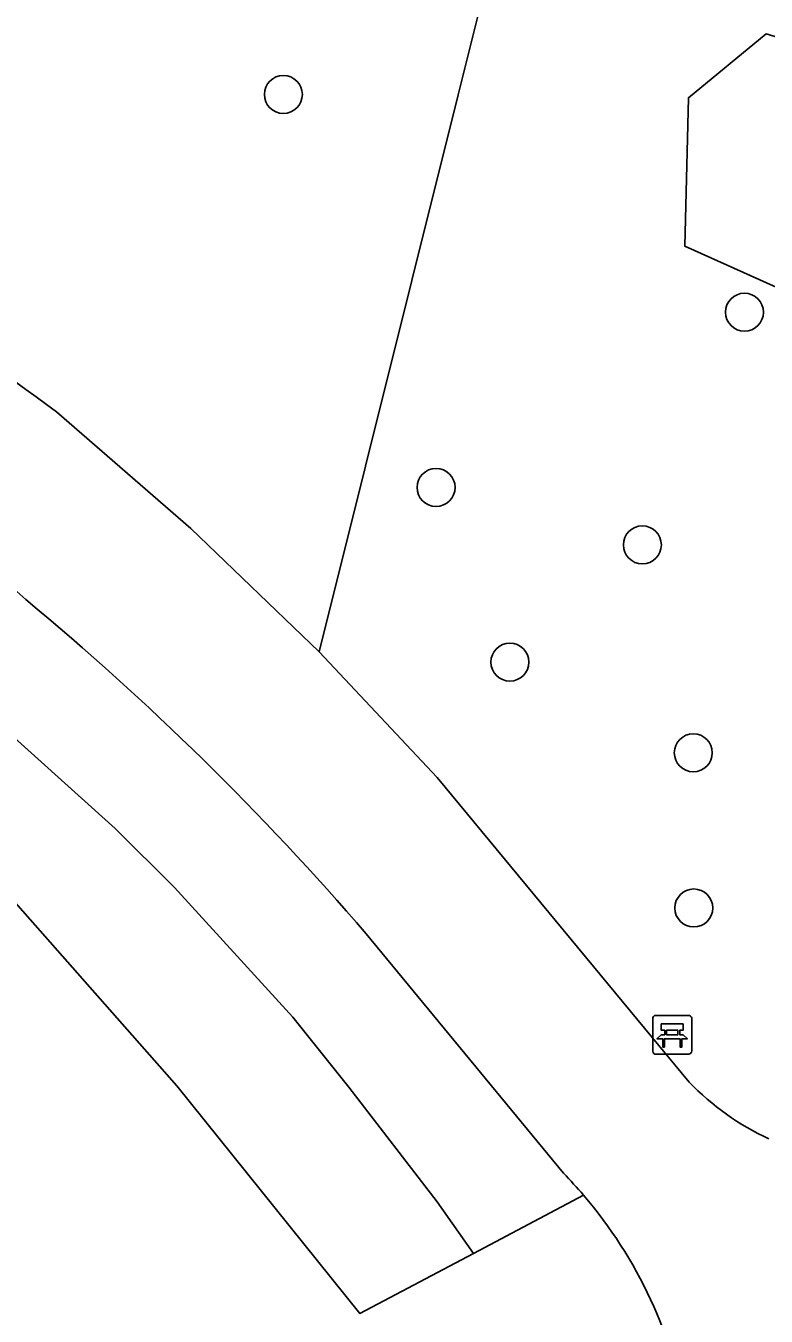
# Model space of a CAD drawing. Extents: x 161402 to 161933, y 381650 to 382313.
# Drawn here: x 161723.79 to 161742.85, y 381968.55 to 382001.78 of the extents above; entities that cross this region are included whole.
import ezdxf

# ---------------------------------------------------------------- set-up
doc = ezdxf.new("R2010")
doc.units = 0
for name, color, linetype in [('IMGEO_Bank', 7, 'Continuous'), ('IMGEO_Boom', 7, 'Continuous'), ('IMGEO_Groenvoorziening', 7, 'Continuous'), ('IMGEO_Voetpad_gesloten', 7, 'Continuous')]:
    doc.layers.add(name, color=color, linetype=linetype)

msp = doc.modelspace()

# ---------------------------------------------------------------- linework, layer by layer
at = {"layer": 'IMGEO_Bank'}
for p, q in [((161739.928, 381975.371), (161739.928, 381976.212)), ((161739.928, 381976.212), (161739.928, 381975.371)), ((161740.003, 381976.296), (161740.844, 381976.296)), ((161740.844, 381976.296), (161740.003, 381976.296)), ((161740.928, 381976.221), (161740.928, 381975.38)), ((161740.928, 381975.38), (161740.928, 381976.221)), ((161740.237, 381975.802), (161740.237, 381975.908)), ((161740.281, 381975.908), (161740.281, 381975.802)), ((161740.569, 381975.914), (161740.287, 381975.914)), ((161740.575, 381975.802), (161740.575, 381975.908)), ((161740.619, 381975.908), (161740.619, 381975.802)), ((161740.625, 381975.694), (161740.232, 381975.694)), ((161740.287, 381975.796), (161740.569, 381975.796)), ((161740.853, 381975.296), (161740.012, 381975.296)), ((161740.012, 381975.296), (161740.853, 381975.296))]:
    msp.add_line(p, q, dxfattribs=at)
for points in [[(161740.231, 381975.914), (161740.145, 381975.914), (161740.145, 381976.075), (161740.708, 381976.075), (161740.708, 381975.914), (161740.625, 381975.914)], [(161740.175, 381975.694), (161740.033, 381975.694), (161740.145, 381975.796), (161740.231, 381975.796)], [(161740.225, 381975.687), (161740.225, 381975.48), (161740.182, 381975.48), (161740.182, 381975.687)], [(161740.625, 381975.796), (161740.708, 381975.796), (161740.82, 381975.694), (161740.681, 381975.694)], [(161740.675, 381975.687), (161740.675, 381975.48), (161740.631, 381975.48), (161740.631, 381975.687)]]:
    msp.add_lwpolyline(points, dxfattribs=at)
for centre, radius, start, end in [((161740.006, 381976.218), 0.0779, 92.4484, 184.2845), ((161740.006, 381976.218), 0.0779, 92.4484, 184.2845), ((161740.85, 381976.218), 0.0779, 2.4484, 94.2845), ((161740.85, 381976.218), 0.0779, 2.4484, 94.2845), ((161740.23, 381975.907), 0.00671, 2.8957, 87.1043), ((161740.287, 381975.907), 0.00671, 92.8957, 177.1043), ((161740.569, 381975.907), 0.00671, 2.8957, 87.1043), ((161740.626, 381975.907), 0.00671, 92.8957, 177.1043), ((161740.175, 381975.687), 0.00671, 2.8957, 87.1043), ((161740.232, 381975.687), 0.00671, 92.8957, 177.1043), ((161740.23, 381975.803), 0.00671, 272.8957, 357.1043), ((161740.287, 381975.803), 0.00671, 182.8957, 267.1043), ((161740.569, 381975.803), 0.00671, 272.8957, 357.1043), ((161740.626, 381975.803), 0.00671, 182.8957, 267.1043), ((161740.624, 381975.687), 0.00671, 2.8957, 87.1043), ((161740.681, 381975.687), 0.00671, 92.8957, 177.1043), ((161740.006, 381975.374), 0.0779, 182.4484, 274.2845), ((161740.006, 381975.374), 0.0779, 182.4484, 274.2845), ((161740.85, 381975.374), 0.0779, 272.4484, 4.2845), ((161740.85, 381975.374), 0.0779, 272.4484, 4.2845)]:
    msp.add_arc(centre, radius, start, end, dxfattribs=at)
at = {"layer": 'IMGEO_Boom'}
for centre in [(161730.417, 382000.01), (161742.286, 381994.404), (161734.348, 381989.89), (161739.659, 381988.412), (161736.249, 381985.392), (161740.97, 381983.058), (161740.982, 381979.061)]:
    msp.add_circle(centre, 0.489, dxfattribs=at)
at = {"layer": 'IMGEO_Groenvoorziening'}
for points in [[(161752.007, 382011.44), (161749.264, 381999.612), (161742.845, 382001.573), (161740.844, 381999.927), (161740.748, 381996.108), (161746.467, 381993.537), (161748.45, 381991.402), (161747.827, 381985.564), (161748.917, 381980.449), (161750.906, 381973.96)], [(161718.179, 382007.189), (161736.116, 382004.816), (161734.916, 382000), (161731.339, 381985.657)], [(161710.889, 381992.358), (161714.152, 381990.458), (161718.029, 381987.923), (161721.751, 381985.001), (161726.088, 381981.104), (161727.611, 381979.585), (161730.661, 381976.248), (161732.105, 381974.445), (161734.379, 381971.497), (161735.313, 381970.166)], [(161735.313, 381970.166), (161732.39, 381968.615), (161727.674, 381974.477), (161723.458, 381979.268), (161720.028, 381981.913), (161717.242, 381984.058), (161714.383, 381985.988), (161710.662, 381988.16)], [(161738.141, 381971.666), (161735.313, 381970.166)]]:
    msp.add_lwpolyline(points, dxfattribs=at)
at = {"layer": 'IMGEO_Voetpad_gesloten'}
for points in [[(161731.339, 381985.657), (161728.038, 381988.834), (161724.578, 381991.837)], [(161740.86, 381974.577), (161734.377, 381982.42), (161731.339, 381985.657)], [(161732.548, 381978.396), (161737.626, 381972.23)]]:
    msp.add_lwpolyline(points, dxfattribs=at)
for centre, radius, start, end in [((161692.76, 381949.198), 53.202, 53.2686, 64.4533), ((161698.225, 381958.743), 38.107, 47.8689, 67.6945), ((161676.919, 381930.546), 73.378, 40.7009, 50.30195), ((161745.856, 381979.417), 6.956, 224.0942, 244.9994), ((161728.942, 381963.783), 12.115, 40.5935, 44.2062), ((161729.243, 381964.045), 11.716, 9.2603, 40.5797)]:
    msp.add_arc(centre, radius, start, end, dxfattribs=at)

doc.saveas('drawing.dxf')
